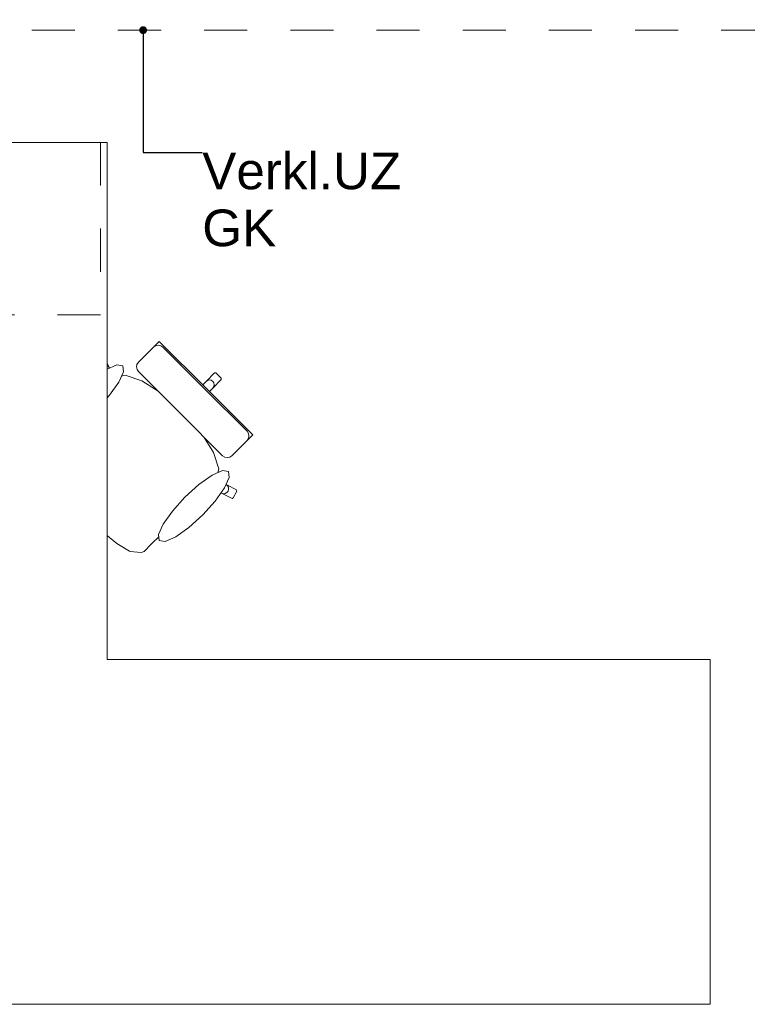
# Model space of a CAD drawing. Header units: metres. Extents: x -4 to 99, y -11 to 17.
# Tile 548 of 656: x 44.41 to 46.1, y 10.69 to 12.97. Entities that reach past the tile are written whole.
import ezdxf

# ---------------------------------------------------------------- set-up
doc = ezdxf.new("R2010")
doc.units = ezdxf.units.M
doc.header["$MEASUREMENT"] = 0
for name, pattern in [('Strichlinie eng', [0.115, 0.075, -0.04]), ('Untersicht', [0.1, 0.075, -0.025]), ('Wipeout_Contour', [1, 0, -1])]:
    doc.linetypes.add(name, pattern=pattern)
for name, color, linetype in [('152 - Bemaßung_ Beschriftung.Ausbau', 7, 'Continuous'), ('701 - Einrichtung.Möbel', 7, 'Continuous'), ('Neubau_152 - Bemaßung_ Beschriftung.Ausbau', 7, 'Continuous'), ('Neubau_653 - Abdeckung.TB Verkofferung', 7, 'Continuous')]:
    doc.layers.add(name, color=color, linetype=linetype)
doc.styles.add('ERSTELLTER_STIL_2', font='txt')
doc.dimstyles.new('ERSTELLTER_STIL__2', dxfattribs={"dimtxt": 0.1, "dimasz": 0.0532, "dimexe": 0.18, "dimexo": 0.0625, "dimgap": 0, "dimtad": 1, "dimtih": 1, "dimtoh": 1, "dimzin": 0, "dimdsep": 46, "dimtxsty": 'ERSTELLTER_STIL_2', "dimblk": 'ARROWHEAD_2', "dimblk1": 'ARROWHEAD_2', "dimblk2": 'ARROWHEAD_2', "dimcen": 0.09, "dimse1": 1, "dimse2": 1, "dimclrd": 7, "dimclre": 7, "dimclrt": 7, "dimazin": 0, "dimtfac": 1, "dimtdec": 4, "dimtmove": 0, "dimatfit": 3, "dimfxl": 1, "dimtolj": 1, "dimtzin": 0, "dimarcsym": 0})
doc.dimstyles.new('ERSTELLTER_STIL__6', dxfattribs={"dimtxt": 0.18, "dimasz": 0.03648, "dimexe": 0.18, "dimexo": 0.0625, "dimgap": 0, "dimtad": 0, "dimtih": 1, "dimtoh": 1, "dimdec": 4, "dimzin": 0, "dimdsep": 46, "dimcen": 0.09, "dimadec": 0, "dimazin": 0, "dimtfac": 1, "dimtdec": 4, "dimtmove": 0, "dimatfit": 3, "dimldrblk": 'ARROWHEAD_11', "dimfxl": 1, "dimtolj": 1, "dimtzin": 0, "dimarcsym": 0})

# ---------------------------------------------------------------- blocks, each defined once
blk = doc.blocks.new('ARROWHEAD_11')
at = {"color": 0, "linetype": 'Continuous', "lineweight": 0}
blk.add_line((0, 0), (-1, 0), dxfattribs=at)
at = {"color": 0, "linetype": 'Continuous', "lineweight": 0, "const_width": 0.25, "flags": 128}
blk.add_lwpolyline([(-0.125, 0, 1), (0.125, 0, 1)], format="xyb", close=True, dxfattribs=at)
blk = doc.blocks.new('*D285')
at = {"layer": '152 - Bemaßung_ Beschriftung.Ausbau', "color": 7, "linetype": 'Continuous', "lineweight": 5}
for p, q in [((43.81, 15.3025), (43.81, 15.4075)), ((47.24, 15.3025), (47.24, 15.4075)), ((43.8302, 15.39), (43.7898, 15.32)), ((47.2602, 15.39), (47.2198, 15.32)), ((43.81, 15.355), (47.24, 15.355))]:
    blk.add_line(p, q, dxfattribs=at)
at = {"layer": '152 - Bemaßung_ Beschriftung.Ausbau', "color": 7, "lineweight": 5, "char_height": 0.1, "attachment_point": 7, "style": 'ERSTELLTER_STIL_2'}
for s, insert in [('\\A1;{\\pql;\\fArial|b0|i0|c0|p38;3,43}', (45.3161, 15.375)), ('\\A1;{\\pql;\\fArial|b0|i0|c0|p38;17}', (47.068, 15.375))]:
    blk.add_mtext(s, dxfattribs=dict(at, insert=insert))
blk = doc.blocks.new('ARROWHEAD_2')
at = {"color": 0, "linetype": 'Continuous', "lineweight": 0}
for p, q in [((-0.378, -0.655), (0.378, 0.655)), ((0, 0), (-1, 0))]:
    blk.add_line(p, q, dxfattribs=at)

msp = doc.modelspace()

# ---------------------------------------------------------------- linework, layer by layer
at = {"layer": 'Neubau_653 - Abdeckung.TB Verkofferung', "color": 1, "linetype": 'Untersicht', "lineweight": 9}
msp.add_line((22.0355, 12.9505), (47.24, 12.9505), dxfattribs=at)

# ---------------------------------------------------------------- wipeouts: each hides what was drawn before it
at = {"color": 254, "linetype": 'Wipeout_Contour', "lineweight": 0, "ltscale": 1338.905179}
msp.add_wipeout([(44.7323, 11.7769), (44.8451, 11.8897), (44.8758, 11.8759), (44.9001, 11.8639), (44.9031, 11.8649), (44.9116, 11.881), (44.9107, 11.884), (44.8863, 11.896), (44.8636, 11.9084), (44.8697, 11.9323), (44.857, 11.9706), (44.8274, 12.0174), (44.8095, 12.0378), (44.8304, 12.0587), (44.8465, 12.0749), (44.8294, 12.092), (44.8553, 12.1198), (44.8752, 12.1397), (44.8753, 12.1429), (44.8691, 12.1491), (44.5509, 11.8309), (44.5933, 11.7911), (44.5939, 11.7907), (44.633, 11.7592), (44.6624, 11.7414), (44.664, 11.7408), (44.6891, 11.7384), (44.6961, 11.7407), (44.7128, 11.7575)], dxfattribs=at).dxf.layer = '701 - Einrichtung.Möbel'

# ---------------------------------------------------------------- next in the draw order: linework, layer by layer
at = {"layer": '701 - Einrichtung.Möbel', "color": 7, "linetype": 'Continuous', "lineweight": 5}
for p, q in [((44.8897, 11.8934), (44.8863, 11.896)), ((44.9107, 11.884), (44.8863, 11.896)), ((44.8882, 11.8776), (44.8909, 11.8811)), ((44.8918, 11.8897), (44.8897, 11.8934)), ((44.8909, 11.8811), (44.8922, 11.8853)), ((44.8922, 11.8853), (44.8918, 11.8897)), ((44.9031, 11.8649), (44.9116, 11.881)), ((44.9116, 11.881), (44.9107, 11.884)), ((44.8843, 11.8754), (44.8882, 11.8776)), ((44.9001, 11.8639), (44.9031, 11.8649)), ((44.5933, 11.7911), (44.5939, 11.7907)), ((44.5939, 11.7907), (44.633, 11.7592)), ((44.7128, 11.7575), (44.7323, 11.7769)), ((44.633, 11.7592), (44.6624, 11.7414)), ((44.6961, 11.7407), (44.7128, 11.7575)), ((44.6624, 11.7414), (44.664, 11.7408)), ((44.664, 11.7408), (44.6891, 11.7384)), ((44.6891, 11.7384), (44.6961, 11.7407))]:
    msp.add_line(p, q, dxfattribs=at)

# ---------------------------------------------------------------- next in the draw order: wipeouts: each hides what was drawn before it
at = {"color": 254, "linetype": 'Wipeout_Contour', "lineweight": 0, "ltscale": 1344.313475}
msp.add_wipeout([(44.497, 12.0123), (44.4775, 11.9928), (44.4608, 11.9761), (44.4585, 11.9691), (44.4608, 11.9439), (44.4614, 11.9424), (44.4792, 11.913), (44.5107, 11.8739), (44.5112, 11.8733), (44.5509, 11.8309), (44.8691, 12.1491), (44.8629, 12.1553), (44.8597, 12.1552), (44.8398, 12.1353), (44.812, 12.1093), (44.7949, 12.1265), (44.7787, 12.1104), (44.7579, 12.0895), (44.7374, 12.1074), (44.6906, 12.137), (44.6523, 12.1497), (44.6284, 12.1436), (44.6161, 12.1663), (44.604, 12.1907), (44.6011, 12.1916), (44.5849, 12.1831), (44.5839, 12.1801), (44.5959, 12.1558), (44.6097, 12.1251)], dxfattribs=at).dxf.layer = '701 - Einrichtung.Möbel'

# ---------------------------------------------------------------- next in the draw order: linework, layer by layer
at = {"layer": '701 - Einrichtung.Möbel', "color": 7, "linetype": 'Continuous', "lineweight": 5}
for p, q in [((44.5839, 12.1801), (44.5849, 12.1831)), ((44.5959, 12.1558), (44.5839, 12.1801)), ((44.5849, 12.1831), (44.6011, 12.1916)), ((44.6011, 12.1916), (44.604, 12.1907)), ((44.604, 12.1907), (44.6161, 12.1663)), ((44.5948, 12.16), (44.5954, 12.1643)), ((44.5959, 12.1558), (44.5948, 12.16)), ((44.5954, 12.1643), (44.5976, 12.1681)), ((44.6097, 12.1251), (44.5959, 12.1558)), ((44.5976, 12.1681), (44.6011, 12.1709)), ((44.6011, 12.1709), (44.6053, 12.1722)), ((44.6053, 12.1722), (44.6097, 12.1718)), ((44.6097, 12.1718), (44.6134, 12.1697)), ((44.6134, 12.1697), (44.6161, 12.1663)), ((44.6161, 12.1663), (44.6284, 12.1436)), ((44.8398, 12.1353), (44.8597, 12.1552)), ((44.8597, 12.1552), (44.8629, 12.1553)), ((44.8629, 12.1553), (44.8691, 12.1491)), ((44.6282, 12.1435), (44.6097, 12.1251)), ((44.6282, 12.1435), (44.6284, 12.1436)), ((44.6284, 12.1436), (44.6523, 12.1497)), ((44.6523, 12.1497), (44.6906, 12.137)), ((44.6906, 12.137), (44.7374, 12.1074)), ((44.812, 12.1093), (44.8398, 12.1353)), ((44.8398, 12.1353), (44.8435, 12.1378)), ((44.8435, 12.1378), (44.8478, 12.1388)), ((44.8478, 12.1388), (44.8521, 12.138)), ((44.8521, 12.138), (44.8557, 12.1356)), ((44.8553, 12.1198), (44.8752, 12.1397)), ((44.858, 12.1321), (44.8557, 12.1356)), ((44.8753, 12.1429), (44.8691, 12.1491)), ((44.8752, 12.1397), (44.8753, 12.1429)), ((44.497, 12.0123), (44.6097, 12.1251)), ((44.7579, 12.0895), (44.7787, 12.1104)), ((44.7787, 12.1104), (44.7949, 12.1265)), ((44.7949, 12.1265), (44.812, 12.1093)), ((44.8294, 12.092), (44.8553, 12.1198)), ((44.8553, 12.1198), (44.8578, 12.1235)), ((44.8578, 12.1235), (44.8588, 12.1278)), ((44.8588, 12.1278), (44.858, 12.1321)), ((44.7374, 12.1074), (44.7579, 12.0895)), ((44.7579, 12.0895), (44.7854, 12.0654)), ((44.812, 12.1093), (44.8207, 12.1007)), ((44.8294, 12.092), (44.8207, 12.1007)), ((44.8465, 12.0749), (44.8294, 12.092)), ((44.8095, 12.0378), (44.7854, 12.0654)), ((44.8304, 12.0587), (44.8465, 12.0749)), ((44.8095, 12.0378), (44.8304, 12.0587)), ((44.8274, 12.0174), (44.8095, 12.0378)), ((44.4775, 11.9928), (44.497, 12.0123)), ((44.857, 11.9706), (44.8274, 12.0174)), ((44.4585, 11.9691), (44.4608, 11.9761)), ((44.4608, 11.9761), (44.4775, 11.9928)), ((44.4608, 11.9439), (44.4585, 11.9691)), ((44.8697, 11.9323), (44.857, 11.9706)), ((44.4614, 11.9424), (44.4608, 11.9439)), ((44.4792, 11.913), (44.4614, 11.9424)), ((44.8636, 11.9084), (44.8697, 11.9323)), ((44.5107, 11.8739), (44.4792, 11.913)), ((44.8635, 11.9082), (44.8451, 11.8897)), ((44.8635, 11.9082), (44.8636, 11.9084)), ((44.8863, 11.896), (44.8636, 11.9084)), ((44.7323, 11.7769), (44.8451, 11.8897)), ((44.8451, 11.8897), (44.8758, 11.8759)), ((44.5112, 11.8733), (44.5107, 11.8739)), ((44.5509, 11.8309), (44.5112, 11.8733)), ((44.8758, 11.8759), (44.88, 11.8748)), ((44.8758, 11.8759), (44.9001, 11.8639)), ((44.88, 11.8748), (44.8843, 11.8754)), ((44.5509, 11.8309), (44.5933, 11.7911))]:
    msp.add_line(p, q, dxfattribs=at)

# ---------------------------------------------------------------- next in the draw order: wipeouts: each hides what was drawn before it
at = {"color": 254, "linetype": 'Wipeout_Contour', "lineweight": 0, "ltscale": 738.876853}
msp.add_wipeout([(44.5456, 12.1122), (44.5164, 12.0799), (44.4948, 12.0494), (44.4841, 12.0252), (44.4859, 12.0112), (44.4999, 12.0094), (44.5241, 12.0201), (44.5546, 12.0417), (44.5869, 12.0709), (44.6161, 12.1032), (44.6377, 12.1338), (44.6484, 12.1579), (44.6466, 12.1719), (44.6326, 12.1737), (44.6085, 12.163), (44.5779, 12.1414)], dxfattribs=at).dxf.layer = '701 - Einrichtung.Möbel'
at = {"color": 254, "linetype": 'Wipeout_Contour', "lineweight": 0, "ltscale": 692.995766}
msp.add_wipeout([(44.8782, 11.963), (44.8832, 11.9596), (44.889, 11.9585), (44.8949, 11.9596), (44.8998, 11.9629), (44.9023, 11.9653), (44.908, 11.9711), (44.9254, 11.9885), (44.9326, 11.9956), (44.935, 11.9981), (44.9405, 12.0036), (44.9429, 12.006), (44.9482, 12.0113), (44.8398, 12.1197), (44.7806, 12.0606)], dxfattribs=at).dxf.layer = '701 - Einrichtung.Möbel'
at = {"color": 254, "linetype": 'Wipeout_Contour', "lineweight": 0, "ltscale": 741.65265}
msp.add_wipeout([(44.8323, 11.8256), (44.8614, 11.8579), (44.883, 11.8885), (44.8938, 11.9126), (44.892, 11.9266), (44.8779, 11.9284), (44.8538, 11.9177), (44.8233, 11.8961), (44.7909, 11.8669), (44.7618, 11.8346), (44.7402, 11.804), (44.7294, 11.7799), (44.7312, 11.7659), (44.7453, 11.7641), (44.7694, 11.7748), (44.7999, 11.7964)], dxfattribs=at).dxf.layer = '701 - Einrichtung.Möbel'

# ---------------------------------------------------------------- next in the draw order: linework, layer by layer
at = {"layer": '701 - Einrichtung.Möbel', "color": 7, "linetype": 'Continuous', "lineweight": 5}
for p, q in [((44.9349, 12.0197), (44.9383, 12.0147)), ((44.9254, 11.9885), (44.9326, 11.9956)), ((44.9326, 11.9956), (44.935, 11.9981)), ((44.935, 11.9981), (44.9405, 12.0036)), ((44.9383, 12.003), (44.935, 11.9981)), ((44.9383, 12.0147), (44.9395, 12.0089)), ((44.9395, 12.0089), (44.9383, 12.003)), ((44.9405, 12.0036), (44.9429, 12.006)), ((44.9429, 12.006), (44.9482, 12.0113)), ((44.908, 11.9711), (44.9254, 11.9885)), ((44.8782, 11.963), (44.8832, 11.9596)), ((44.8832, 11.9596), (44.889, 11.9585)), ((44.889, 11.9585), (44.8949, 11.9596)), ((44.8949, 11.9596), (44.8998, 11.9629)), ((44.8998, 11.9629), (44.9023, 11.9653)), ((44.9023, 11.9653), (44.908, 11.9711))]:
    msp.add_line(p, q, dxfattribs=at)
at = {"layer": '701 - Einrichtung.Möbel', "color": 7, "linetype": 'Continuous', "lineweight": 5, "flags": 128}
for points in [[(44.5456, 12.1122), (44.5779, 12.1414), (44.6085, 12.163), (44.6326, 12.1737), (44.6466, 12.1719), (44.6484, 12.1579), (44.6377, 12.1338), (44.6161, 12.1032), (44.5869, 12.0709), (44.5546, 12.0417), (44.5241, 12.0201), (44.4999, 12.0094), (44.4859, 12.0112), (44.4841, 12.0252), (44.4948, 12.0494), (44.5164, 12.0799)], [(44.8323, 11.8256), (44.8614, 11.8579), (44.883, 11.8885), (44.8938, 11.9126), (44.892, 11.9266), (44.8779, 11.9284), (44.8538, 11.9177), (44.8233, 11.8961), (44.7909, 11.8669), (44.7618, 11.8346), (44.7402, 11.804), (44.7294, 11.7799), (44.7312, 11.7659), (44.7453, 11.7641), (44.7694, 11.7748), (44.7999, 11.7964)]]:
    msp.add_lwpolyline(points, close=True, dxfattribs=at)

# ---------------------------------------------------------------- next in the draw order: wipeouts: each hides what was drawn before it
at = {"color": 254, "linetype": 'Wipeout_Contour', "lineweight": 0, "ltscale": 699.978283}
msp.add_wipeout([(44.683, 12.1582), (44.7806, 12.0606), (44.8398, 12.1197), (44.7313, 12.2282), (44.726, 12.2229), (44.7236, 12.2205), (44.7181, 12.215), (44.7156, 12.2125), (44.7085, 12.2054), (44.6911, 12.188), (44.6853, 12.1822), (44.6829, 12.1798), (44.6796, 12.1749), (44.6785, 12.169), (44.6797, 12.1632)], dxfattribs=at).dxf.layer = '701 - Einrichtung.Möbel'

# ---------------------------------------------------------------- next in the draw order: linework, layer by layer
at = {"layer": '701 - Einrichtung.Möbel', "color": 7, "linetype": 'Continuous', "lineweight": 5}
for p, q in [((44.726, 12.2229), (44.7313, 12.2282)), ((44.7313, 12.2282), (44.8398, 12.1197)), ((44.6911, 12.188), (44.7085, 12.2054)), ((44.7085, 12.2054), (44.7156, 12.2125)), ((44.7156, 12.2125), (44.7181, 12.215)), ((44.7181, 12.215), (44.7236, 12.2205)), ((44.7231, 12.2183), (44.7181, 12.215)), ((44.7289, 12.2194), (44.7231, 12.2183)), ((44.7236, 12.2205), (44.726, 12.2229)), ((44.7347, 12.2182), (44.7289, 12.2194)), ((44.7397, 12.2149), (44.7347, 12.2182)), ((44.8373, 12.1173), (44.7397, 12.2149)), ((44.6796, 12.1749), (44.6829, 12.1798)), ((44.6829, 12.1798), (44.6853, 12.1822)), ((44.6853, 12.1822), (44.6911, 12.188)), ((44.6785, 12.169), (44.6796, 12.1749)), ((44.6797, 12.1632), (44.6785, 12.169)), ((44.683, 12.1582), (44.6797, 12.1632)), ((44.7806, 12.0606), (44.683, 12.1582)), ((44.8373, 12.1173), (44.9349, 12.0197)), ((44.9482, 12.0113), (44.8398, 12.1197)), ((44.7806, 12.0606), (44.8782, 11.963))]:
    msp.add_line(p, q, dxfattribs=at)

# ---------------------------------------------------------------- next in the draw order: wipeouts: each hides what was drawn before it
at = {"color": 254, "linetype": 'Wipeout_Contour', "lineweight": 0, "ltscale": 278.029625}
msp.add_wipeout([(43.81, 10.69), (46.01, 10.69), (46.01, 11.49), (44.61, 11.49), (44.61, 12.69), (43.81, 12.69)], dxfattribs=at).dxf.layer = '701 - Einrichtung.Möbel'

# ---------------------------------------------------------------- next in the draw order: linework, layer by layer
at = {"layer": '701 - Einrichtung.Möbel', "color": 7, "linetype": 'Strichlinie eng', "lineweight": 5}
for p, q in [((44.595, 12.69), (44.595, 12.29)), ((44.595, 12.29), (43.81, 12.29))]:
    msp.add_line(p, q, dxfattribs=at)
at = {"layer": '701 - Einrichtung.Möbel', "color": 7, "linetype": 'Continuous', "lineweight": 5, "flags": 128}
msp.add_lwpolyline([(43.81, 10.69), (43.81, 12.69), (44.61, 12.69), (44.61, 11.49), (46.01, 11.49), (46.01, 10.69)], close=True, dxfattribs=at)

# ---------------------------------------------------------------- next in the draw order: texts
at = {"layer": 'Neubau_152 - Bemaßung_ Beschriftung.Ausbau', "color": 1, "linetype": 'Continuous', "lineweight": 13, "insert": (44.831, 12.6664), "char_height": 0.085, "attachment_point": 1, "line_spacing_factor": 0.933036, "style": 'ERSTELLTER_STIL_2'}
msp.add_mtext('\\A1;{\\pql;\\fArial|b0|i0|c0|p38;Verkl.U\\fArial|b0|i0|c0|p38;Z\\P\\pql;\\fArial|b0|i0|c0|p38;GK}', dxfattribs=at)

# ---------------------------------------------------------------- next in the draw order: dimensions: what is measured, and where the dimension line sits
at = {"layer": '152 - Bemaßung_ Beschriftung.Ausbau', "color": 7, "linetype": 'Continuous', "lineweight": 5}
dim = msp.add_linear_dim(base=(47.24, 15.355), p1=(43.81, 11.875), p2=(47.24, 10.75), dimstyle='ERSTELLTER_STIL__2', dxfattribs=at)
dim.commit()
dim.dimension.update_dxf_attribs({"geometry": '*D285', "text_midpoint": (45.446, 15.425), "dimtype": 160})

# ---------------------------------------------------------------- next in the draw order: leaders
at = {"layer": 'Neubau_152 - Bemaßung_ Beschriftung.Ausbau', "color": 1, "linetype": 'Continuous', "lineweight": 13, "annotation_type": 0, "has_hookline": 1, "hookline_direction": 0, "text_width": 0.458}
msp.add_leader([(44.6938, 12.9505), (44.6938, 12.6664), (44.831, 12.6664)], dimstyle='ERSTELLTER_STIL__6', dxfattribs=at)

doc.saveas('drawing.dxf')
